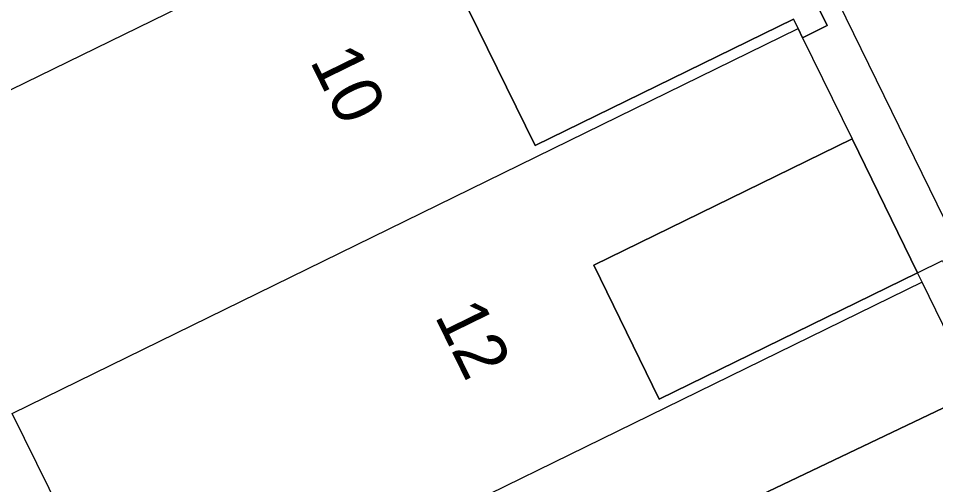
# Model space of a CAD drawing. Extents: x 160457 to 162082, y 388340 to 389736.
# Drawn here: x 161064.01 to 161082.2, y 388865.26 to 388874.51 of the extents above; entities that cross this region are included whole.
import ezdxf

# ---------------------------------------------------------------- set-up
doc = ezdxf.new("R2010")
doc.units = 0
for name, color, linetype in [('IMGEO_Pand', 7, 'Continuous'), ('IMGEO_Pand_nummerreeks', 7, 'Continuous'), ('IMGEO_Pand_overbouw', 7, 'Continuous'), ('IMGEO_Rijbaan_lokaal_open', 7, 'Continuous')]:
    doc.layers.add(name, color=color, linetype=linetype)

msp = doc.modelspace()

# ---------------------------------------------------------------- linework, layer by layer
at = {"layer": 'IMGEO_Pand'}
for points in [[(161079.472, 388874.306), (161079.38, 388874.493), (161074.261, 388871.986), (161072.941, 388874.68), (161078.57, 388877.38), (161078.453, 388877.622), (161077.794, 388877.304), (161076.848, 388879.225), (161074.92, 388878.274), (161074.832, 388878.454)], [(161063.383, 388867.719), (161061.347, 388871.872), (161071.994, 388877.069)], [(161063.895, 388866.675), (161079.472, 388874.306)], [(161079.56, 388874.125), (161079.472, 388874.306)], [(161079.56, 388874.125), (161080.543, 388872.12)], [(161081.84, 388869.465), (161076.72, 388866.961), (161075.422, 388869.616), (161080.543, 388872.12)], [(161081.931, 388869.279), (161081.84, 388869.465)], [(161081.931, 388869.279), (161066.358, 388861.651)], [(161083.378, 388867.578), (161082.885, 388867.331), (161081.931, 388869.279)], [(161084.391, 388864.265), (161084.304, 388864.444), (161079.179, 388861.949), (161077.866, 388864.646), (161083.506, 388867.334)], [(161066.358, 388861.651), (161064.867, 388864.691), (161063.895, 388866.675)]]:
    msp.add_lwpolyline(points, dxfattribs=at)
at = {"layer": 'IMGEO_Pand_overbouw'}
for points in [[(161078.575, 388877.382), (161078.57, 388877.38), (161072.941, 388874.68), (161074.261, 388871.986), (161079.38, 388874.493), (161079.472, 388874.306), (161079.56, 388874.125), (161080.049, 388874.364)], [(161080.543, 388872.12), (161075.422, 388869.616), (161076.72, 388866.961), (161081.84, 388869.465)], [(161083.506, 388867.334), (161077.866, 388864.646), (161079.179, 388861.949), (161084.304, 388864.444), (161084.391, 388864.265), (161084.485, 388864.071), (161084.98, 388864.315)]]:
    msp.add_lwpolyline(points, close=True, dxfattribs=at)
at = {"layer": 'IMGEO_Rijbaan_lokaal_open'}
for points in [[(161077.256, 388880.995), (161100.006, 388834.482)], [(161074.832, 388878.454), (161077.429, 388879.729), (161080.049, 388874.364), (161079.56, 388874.125)], [(161080.543, 388872.12), (161081.84, 388869.465)], [(161081.84, 388869.465), (161082.337, 388869.707), (161083.378, 388867.578)]]:
    msp.add_lwpolyline(points, dxfattribs=at)

# ---------------------------------------------------------------- texts
at = {"layer": 'IMGEO_Pand_nummerreeks'}
for s, p in [('10', (161069.785, 388873.665)), ('12', (161072.259, 388868.611))]:
    msp.add_text(s, height=1, rotation=296.0852, dxfattribs=at).set_placement(p)

doc.saveas('drawing.dxf')
